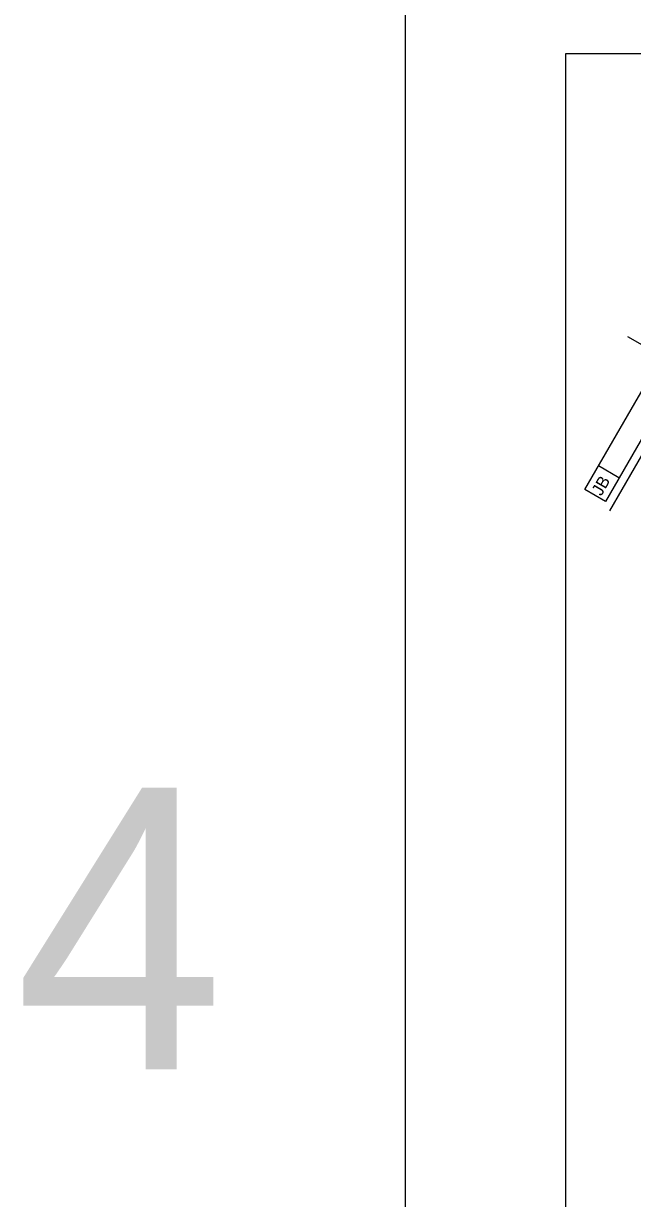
# Model space of a CAD drawing. Extents: x 638340 to 640242, y 295465 to 298435.
# Drawn here: x 638340 to 638492.1, y 296352.5 to 296646 of the extents above; entities that cross this region are included whole.
import ezdxf

# ---------------------------------------------------------------- set-up
doc = ezdxf.new("R2010")
doc.units = 0
for name, color, linetype in [('2', 7, 'Continuous'), ('53', 7, 'Continuous'), ('Level 4', 7, 'Continuous'), ('PLT-BNDY', 7, 'Continuous')]:
    doc.layers.add(name, color=color, linetype=linetype)

msp = doc.modelspace()

# ---------------------------------------------------------------- linework, layer by layer
at = {"layer": '2'}
for p, q in [((638475.46, 296074.46), (638475.46, 296638.46)), ((638475.46, 296638.46), (639261.46, 296638.46))]:
    msp.add_line(p, q, dxfattribs=at)
at = {"layer": 'Level 4'}
for p, q in [((638543.3, 296537.5), (638490.95, 296567.73)), ((638480.25, 296529.55), (638497.87, 296560.06)), ((638506.33, 296558.85), (638486.37, 296524.26)), ((638502.97, 296557.11), (638485.36, 296526.6)), ((638488.77, 296532.52), (638483.67, 296535.47)), ((638485.36, 296526.6), (638480.25, 296529.55))]:
    msp.add_line(p, q, dxfattribs=at)
at = {"layer": 'PLT-BNDY'}
msp.add_lwpolyline([(638435.46, 296653.46), (639276.46, 296653.46), (639276.46, 296059.46), (638435.46, 296059.46)], close=True, dxfattribs=at)

# ---------------------------------------------------------------- texts
at = {"layer": '53'}
msp.add_text('4', height=70.32, dxfattribs=at).set_placement((638337.88, 296384.81))
at = {"layer": 'Level 4'}
msp.add_text('JB', height=3, rotation=60, dxfattribs=at).set_placement((638484.34, 296527.8))

doc.saveas('drawing.dxf')
